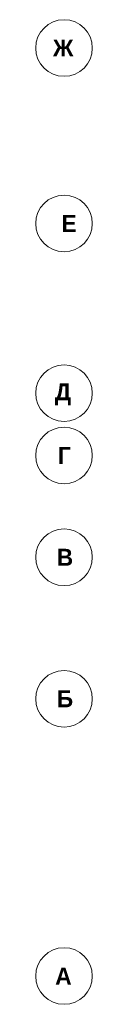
# Model space of a CAD drawing. Header units: millimetres. Extents: x -42044588 to 856694, y -806701 to 941911.
# Tile 1025 of 1056: x -200183 to -199183, y 24911 to 42311. Entities that reach past the tile are written whole.
import ezdxf
from ezdxf.enums import TextEntityAlignment as Align

# ---------------------------------------------------------------- set-up
doc = ezdxf.new("R2010")
doc.units = ezdxf.units.MM
doc.linetypes.add('______5', pattern=[1100, 800, -100, 100, -100])
for name, color, linetype, lineweight in [('907Сл Осевые', 1, 'Continuous', 0), ('Оси', 40, '______5', 18), ('Символы 0.20', 1, 'Continuous', 20)]:
    doc.layers.add(name, color=color, linetype=linetype, lineweight=lineweight)
doc.styles.add('MtXpl_Century_Gothic_1', font='GOTHICB.TTF')
doc.styles.add('ГОСТ', font='GOST_Common.ttf')

# ---------------------------------------------------------------- blocks, each defined once
blk = doc.blocks.new('ецеуеуке')
at = {"color": 0, "linetype": 'ByBlock', "lineweight": -2}
for centre in [(-199683, 41811, -320), (-199683, 38711, -320), (-199683, 35711, -320), (-199683, 34611, -320), (-199683, 32811, -320), (-199683, 30311, -320), (-199683, 25411, -320)]:
    blk.add_circle(centre, 500, dxfattribs=at)
at = {"layer": 'Оси', "color": 16, "transparency": 33554687, "style": 'MtXpl_Century_Gothic_1'}
for s, p in [('Ж', (-199879, 41661, -320)), (' Е', (-199841, 38561, -320)), ('Д', (-199844, 35584, -320)), ('Г', (-199792, 34461, -320)), ('В', (-199812, 32661, -320)), ('Б', (-199811, 30161, -320)), ('А', (-199838, 25261, -320))]:
    blk.add_text(s, height=300, dxfattribs=at).set_placement(p)
at = {"layer": 'Символы 0.20', "style": 'ГОСТ'}
for p in [(-171113, 39523, 400), (-169205, 39516, 400)]:
    blk.add_attdef('2', text='', height=350, rotation=90, dxfattribs=at).set_placement(p, align=Align.MIDDLE_RIGHT)
for p in [(-169172, 36401, 400), (-171108, 36063, 400)]:
    blk.add_attdef('1', text='', height=350, rotation=90, dxfattribs=at).set_placement(p, align=Align.MIDDLE_CENTER)

msp = doc.modelspace()

# ---------------------------------------------------------------- block references
at = {"layer": '907Сл Осевые', "color": 240, "true_color": 0xed1f24}
msp.add_blockref('ецеуеуке', (0, 0), dxfattribs=at)

doc.saveas('drawing.dxf')
